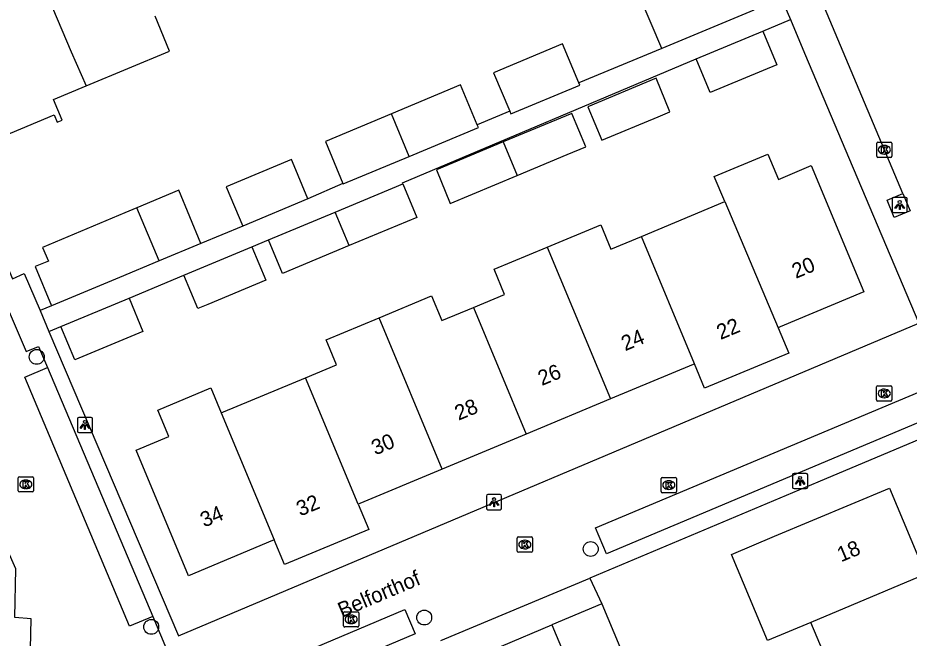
# Model space of a CAD drawing. Extents: x 157767 to 159171, y 387842 to 389425.
# Drawn here: x 158825.8 to 158884.5, y 388266.6 to 388307.4 of the extents above; entities that cross this region are included whole.
import ezdxf

# ---------------------------------------------------------------- set-up
doc = ezdxf.new("R2010")
doc.units = 0
for name, color, linetype in [('IMGEO_Boom', 7, 'Continuous'), ('IMGEO_Kolk', 7, 'Continuous'), ('IMGEO_Lichtpunt', 7, 'Continuous'), ('IMGEO_Openbare_ruimte_label', 7, 'Continuous'), ('IMGEO_Pand', 7, 'Continuous'), ('IMGEO_Pand_nummerreeks', 7, 'Continuous'), ('IMGEO_Rijbaan_lokaal_open', 7, 'Continuous'), ('IMGEO_Voetpad_open', 7, 'Continuous')]:
    doc.layers.add(name, color=color, linetype=linetype)

msp = doc.modelspace()

# ---------------------------------------------------------------- linework, layer by layer
at = {"layer": 'IMGEO_Boom'}
for centre in [(158827.043, 388285.107), (158863.512, 388272.465), (158852.549, 388267.954), (158834.577, 388267.338)]:
    msp.add_circle(centre, 0.489, dxfattribs=at)
at = {"layer": 'IMGEO_Kolk'}
for p, q in [((158882.341, 388298.311), (158882.341, 388299.163)), ((158882.416, 388299.237), (158883.268, 388299.237)), ((158882.829, 388299.017), (158882.854, 388299.017)), ((158883.342, 388299.163), (158883.342, 388298.311)), ((158882.852, 388298.457), (158882.827, 388298.457)), ((158883.268, 388298.237), (158882.416, 388298.237)), ((158882.332, 388282.275), (158882.332, 388283.127)), ((158882.407, 388283.201), (158883.259, 388283.201)), ((158883.333, 388283.127), (158883.333, 388282.275)), ((158882.82, 388282.981), (158882.845, 388282.981)), ((158883.259, 388282.201), (158882.407, 388282.201)), ((158882.843, 388282.421), (158882.818, 388282.421)), ((158825.903, 388277.218), (158826.755, 388277.218)), ((158868.223, 388277.17), (158869.075, 388277.17)), ((158825.828, 388276.292), (158825.828, 388277.144)), ((158826.316, 388276.998), (158826.341, 388276.998)), ((158826.829, 388277.144), (158826.829, 388276.292)), ((158868.148, 388276.244), (158868.148, 388277.096)), ((158868.636, 388276.95), (158868.661, 388276.95)), ((158869.149, 388277.096), (158869.149, 388276.244)), ((158826.755, 388276.218), (158825.903, 388276.218)), ((158826.339, 388276.438), (158826.314, 388276.438)), ((158869.075, 388276.17), (158868.223, 388276.17)), ((158868.659, 388276.39), (158868.634, 388276.39)), ((158858.671, 388272.33), (158858.671, 388273.182)), ((158858.746, 388273.256), (158859.598, 388273.256)), ((158859.672, 388273.182), (158859.672, 388272.33)), ((158859.182, 388272.476), (158859.157, 388272.476)), ((158859.159, 388273.036), (158859.184, 388273.036)), ((158859.598, 388272.256), (158858.746, 388272.256)), ((158847.241, 388267.405), (158847.241, 388268.257)), ((158847.316, 388268.331), (158848.168, 388268.331)), ((158847.729, 388268.111), (158847.754, 388268.111)), ((158848.242, 388268.257), (158848.242, 388267.405)), ((158848.168, 388267.331), (158847.316, 388267.331)), ((158847.752, 388267.551), (158847.727, 388267.551))]:
    msp.add_line(p, q, dxfattribs=at)
for points in [[(158882.341, 388298.311), (158882.341, 388299.163)], [(158882.416, 388299.237), (158883.268, 388299.237)], [(158882.662, 388298.937), (158882.785, 388298.937), (158882.785, 388298.786), (158882.915, 388298.937), (158883.079, 388298.937), (158882.933, 388298.786), (158883.086, 388298.537), (158882.934, 388298.537), (158882.849, 388298.701), (158882.785, 388298.634), (158882.785, 388298.537), (158882.662, 388298.537), (158882.662, 388298.937)], [(158883.342, 388299.163), (158883.342, 388298.311)], [(158883.268, 388298.237), (158882.416, 388298.237)], [(158882.332, 388282.275), (158882.332, 388283.127)], [(158882.407, 388283.201), (158883.259, 388283.201)], [(158883.333, 388283.127), (158883.333, 388282.275)], [(158882.653, 388282.901), (158882.776, 388282.901), (158882.776, 388282.75), (158882.906, 388282.901), (158883.07, 388282.901), (158882.924, 388282.75), (158883.077, 388282.501), (158882.925, 388282.501), (158882.84, 388282.665), (158882.776, 388282.598), (158882.776, 388282.501), (158882.653, 388282.501), (158882.653, 388282.901)], [(158883.259, 388282.201), (158882.407, 388282.201)], [(158825.903, 388277.218), (158826.755, 388277.218)], [(158868.223, 388277.17), (158869.075, 388277.17)], [(158825.828, 388276.292), (158825.828, 388277.144)], [(158826.149, 388276.918), (158826.272, 388276.918), (158826.272, 388276.767), (158826.402, 388276.918), (158826.566, 388276.918), (158826.42, 388276.767), (158826.573, 388276.518), (158826.421, 388276.518), (158826.336, 388276.682), (158826.272, 388276.615), (158826.272, 388276.518), (158826.149, 388276.518), (158826.149, 388276.918)], [(158826.829, 388277.144), (158826.829, 388276.292)], [(158868.148, 388276.244), (158868.148, 388277.096)], [(158868.469, 388276.87), (158868.592, 388276.87), (158868.592, 388276.719), (158868.722, 388276.87), (158868.886, 388276.87), (158868.74, 388276.719), (158868.893, 388276.47), (158868.741, 388276.47), (158868.656, 388276.634), (158868.592, 388276.567), (158868.592, 388276.47), (158868.469, 388276.47), (158868.469, 388276.87)], [(158869.149, 388277.096), (158869.149, 388276.244)], [(158826.755, 388276.218), (158825.903, 388276.218)], [(158869.075, 388276.17), (158868.223, 388276.17)], [(158858.671, 388272.33), (158858.671, 388273.182)], [(158858.746, 388273.256), (158859.598, 388273.256)], [(158859.672, 388273.182), (158859.672, 388272.33)], [(158858.992, 388272.956), (158859.115, 388272.956), (158859.115, 388272.805), (158859.245, 388272.956), (158859.409, 388272.956), (158859.263, 388272.805), (158859.416, 388272.556), (158859.264, 388272.556), (158859.179, 388272.72), (158859.115, 388272.653), (158859.115, 388272.556), (158858.992, 388272.556), (158858.992, 388272.956)], [(158859.598, 388272.256), (158858.746, 388272.256)], [(158847.241, 388267.405), (158847.241, 388268.257)], [(158847.316, 388268.331), (158848.168, 388268.331)], [(158847.562, 388268.031), (158847.685, 388268.031), (158847.685, 388267.88), (158847.815, 388268.031), (158847.979, 388268.031), (158847.833, 388267.88), (158847.986, 388267.631), (158847.834, 388267.631), (158847.749, 388267.795), (158847.685, 388267.728), (158847.685, 388267.631), (158847.562, 388267.631), (158847.562, 388268.031)], [(158848.242, 388268.257), (158848.242, 388267.405)], [(158848.168, 388267.331), (158847.316, 388267.331)]]:
    msp.add_lwpolyline(points, dxfattribs=at)
for centre, start, end in [((158882.418, 388299.161), 91.55205, 178.44795), ((158882.418, 388299.161), 91.55205, 178.44795), ((158883.266, 388299.161), 1.55205, 88.44795), ((158883.266, 388299.161), 1.55205, 88.44795), ((158882.418, 388298.313), 181.55205, 268.44795), ((158882.418, 388298.313), 181.55205, 268.44795), ((158883.266, 388298.313), 271.55205, 358.44795), ((158883.266, 388298.313), 271.55205, 358.44795), ((158882.409, 388283.125), 91.55205, 178.44795), ((158882.409, 388283.125), 91.55205, 178.44795), ((158883.257, 388283.125), 1.55205, 88.44795), ((158883.257, 388283.125), 1.55205, 88.44795), ((158882.409, 388282.277), 181.55205, 268.44795), ((158882.409, 388282.277), 181.55205, 268.44795), ((158883.257, 388282.277), 271.55205, 358.44795), ((158883.257, 388282.277), 271.55205, 358.44795), ((158825.905, 388277.142), 91.55205, 178.44795), ((158825.905, 388277.142), 91.55205, 178.44795), ((158826.753, 388277.142), 1.55205, 88.44795), ((158826.753, 388277.142), 1.55205, 88.44795), ((158868.225, 388277.094), 91.55205, 178.44795), ((158868.225, 388277.094), 91.55205, 178.44795), ((158869.073, 388277.094), 1.55205, 88.44795), ((158869.073, 388277.094), 1.55205, 88.44795), ((158825.905, 388276.294), 181.55205, 268.44795), ((158825.905, 388276.294), 181.55205, 268.44795), ((158826.753, 388276.294), 271.55205, 358.44795), ((158826.753, 388276.294), 271.55205, 358.44795), ((158868.225, 388276.246), 181.55205, 268.44795), ((158868.225, 388276.246), 181.55205, 268.44795), ((158869.073, 388276.246), 271.55205, 358.44795), ((158869.073, 388276.246), 271.55205, 358.44795), ((158858.748, 388273.18), 91.55205, 178.44795), ((158858.748, 388273.18), 91.55205, 178.44795), ((158859.596, 388273.18), 1.55205, 88.44795), ((158859.596, 388273.18), 1.55205, 88.44795), ((158858.748, 388272.332), 181.55205, 268.44795), ((158858.748, 388272.332), 181.55205, 268.44795), ((158859.596, 388272.332), 271.55205, 358.44795), ((158859.596, 388272.332), 271.55205, 358.44795), ((158847.318, 388268.255), 91.55205, 178.44795), ((158847.318, 388268.255), 91.55205, 178.44795), ((158848.166, 388268.255), 1.55205, 88.44795), ((158848.166, 388268.255), 1.55205, 88.44795), ((158847.318, 388267.407), 181.55205, 268.44795), ((158847.318, 388267.407), 181.55205, 268.44795), ((158848.166, 388267.407), 271.55205, 358.44795), ((158848.166, 388267.407), 271.55205, 358.44795)]:
    msp.add_arc(centre, 0.0765, start, end, dxfattribs=at)
for centre, major_axis, ratio, start_param, end_param in [((158882.828, 388298.737), (-0.387, 0.002), 0.722429, 4.712389, 7.853982), ((158882.853, 388298.737), (-0.39, 0.002), 0.717154, 1.570796, 4.712389), ((158882.819, 388282.701), (-0.387, 0.002), 0.722429, 4.712389, 7.853982), ((158882.844, 388282.701), (-0.39, 0.002), 0.717154, 1.570796, 4.712389), ((158826.315, 388276.718), (-0.387, 0.002), 0.722429, 4.712389, 7.853982), ((158826.34, 388276.718), (-0.39, 0.002), 0.717154, 1.570796, 4.712389), ((158868.635, 388276.67), (-0.387, 0.002), 0.722429, 4.712389, 7.853982), ((158868.66, 388276.67), (-0.39, 0.002), 0.717154, 1.570796, 4.712389), ((158859.158, 388272.756), (-0.387, 0.002), 0.722429, 4.712389, 7.853982), ((158859.183, 388272.756), (-0.39, 0.002), 0.717154, 1.570796, 4.712389), ((158847.728, 388267.831), (-0.387, 0.002), 0.722429, 4.712389, 7.853982), ((158847.753, 388267.831), (-0.39, 0.002), 0.717154, 1.570796, 4.712389)]:
    msp.add_ellipse(centre, major_axis=major_axis, ratio=ratio, start_param=start_param, end_param=end_param, dxfattribs=at)
at = {"layer": 'IMGEO_Lichtpunt'}
for p, q in [((158883.352, 388295.502), (158883.352, 388294.695)), ((158883.352, 388295.502), (158883.352, 388294.695)), ((158884.254, 388295.597), (158883.446, 388295.597)), ((158884.254, 388295.597), (158883.446, 388295.597)), ((158884.348, 388294.695), (158884.348, 388295.502)), ((158884.348, 388294.695), (158884.348, 388295.502)), ((158883.446, 388294.601), (158884.254, 388294.601)), ((158883.446, 388294.601), (158884.254, 388294.601)), ((158829.719, 388281.029), (158829.719, 388280.222)), ((158829.719, 388281.029), (158829.719, 388280.222)), ((158830.621, 388281.124), (158829.813, 388281.124)), ((158830.621, 388281.124), (158829.813, 388281.124)), ((158830.715, 388280.222), (158830.715, 388281.029)), ((158830.715, 388280.222), (158830.715, 388281.029)), ((158829.813, 388280.128), (158830.621, 388280.128)), ((158829.813, 388280.128), (158830.621, 388280.128)), ((158876.798, 388277.346), (158876.798, 388276.539)), ((158876.798, 388277.346), (158876.798, 388276.539)), ((158877.7, 388277.441), (158876.892, 388277.441)), ((158877.7, 388277.441), (158876.892, 388277.441)), ((158877.794, 388276.539), (158877.794, 388277.346)), ((158877.794, 388276.539), (158877.794, 388277.346)), ((158857.553, 388276.046), (158856.745, 388276.046)), ((158857.553, 388276.046), (158856.745, 388276.046)), ((158876.892, 388276.445), (158877.7, 388276.445)), ((158876.892, 388276.445), (158877.7, 388276.445)), ((158856.651, 388275.951), (158856.651, 388275.144)), ((158856.651, 388275.951), (158856.651, 388275.144)), ((158857.647, 388275.144), (158857.647, 388275.951)), ((158857.647, 388275.144), (158857.647, 388275.951)), ((158856.745, 388275.05), (158857.553, 388275.05)), ((158856.745, 388275.05), (158857.553, 388275.05))]:
    msp.add_line(p, q, dxfattribs=at)
for points in [[(158883.726, 388295.166), (158883.765, 388295.138), (158883.577, 388294.876), (158883.539, 388294.903), (158883.726, 388295.166)], [(158883.828, 388295.118), (158883.875, 388295.118), (158883.875, 388294.796), (158883.828, 388294.796), (158883.828, 388295.118)], [(158883.938, 388295.138), (158883.976, 388295.165), (158884.163, 388294.903), (158884.124, 388294.875), (158883.938, 388295.138)], [(158830.093, 388280.693), (158830.132, 388280.665), (158829.944, 388280.403), (158829.906, 388280.43), (158830.093, 388280.693)], [(158830.305, 388280.665), (158830.343, 388280.692), (158830.53, 388280.43), (158830.491, 388280.402), (158830.305, 388280.665)], [(158830.195, 388280.645), (158830.242, 388280.645), (158830.242, 388280.323), (158830.195, 388280.323), (158830.195, 388280.645)], [(158877.172, 388277.01), (158877.211, 388276.982), (158877.023, 388276.72), (158876.985, 388276.747), (158877.172, 388277.01)], [(158877.274, 388276.962), (158877.321, 388276.962), (158877.321, 388276.64), (158877.274, 388276.64), (158877.274, 388276.962)], [(158877.384, 388276.982), (158877.422, 388277.009), (158877.609, 388276.747), (158877.57, 388276.719), (158877.384, 388276.982)], [(158857.025, 388275.615), (158857.064, 388275.587), (158856.876, 388275.325), (158856.838, 388275.352), (158857.025, 388275.615)], [(158857.127, 388275.567), (158857.174, 388275.567), (158857.174, 388275.245), (158857.127, 388275.245), (158857.127, 388275.567)], [(158857.237, 388275.587), (158857.275, 388275.614), (158857.462, 388275.352), (158857.423, 388275.324), (158857.237, 388275.587)]]:
    msp.add_lwpolyline(points, dxfattribs=at)
for centre in [(158883.851, 388295.3), (158830.218, 388280.827), (158877.297, 388277.144), (158857.15, 388275.749)]:
    msp.add_circle(centre, 0.0994, dxfattribs=at)
for centre, start, end in [((158883.446, 388295.502), 90, 180), ((158883.446, 388295.502), 90, 180), ((158884.254, 388295.502), 0, 90), ((158884.254, 388295.502), 0, 90), ((158883.446, 388294.695), 180, 270), ((158883.446, 388294.695), 180, 270), ((158884.254, 388294.695), 270, 0), ((158884.254, 388294.695), 270, 360), ((158829.813, 388281.029), 90, 180), ((158829.813, 388281.029), 90, 180), ((158830.621, 388281.029), 0, 90), ((158830.621, 388281.029), 0, 90), ((158829.813, 388280.222), 180, 270), ((158829.813, 388280.222), 180, 270), ((158830.621, 388280.222), 270, 0), ((158830.621, 388280.222), 270, 360), ((158876.892, 388277.346), 90, 180), ((158876.892, 388277.346), 90, 180), ((158877.7, 388277.346), 0, 90), ((158877.7, 388277.346), 0, 90), ((158856.745, 388275.951), 90, 180), ((158856.745, 388275.951), 90, 180), ((158857.553, 388275.951), 0, 90), ((158857.553, 388275.951), 0, 90), ((158876.892, 388276.539), 180, 270), ((158876.892, 388276.539), 180, 270), ((158877.7, 388276.539), 270, 0), ((158877.7, 388276.539), 270, 360), ((158856.745, 388275.144), 180, 270), ((158856.745, 388275.144), 180, 270), ((158857.553, 388275.144), 270, 0), ((158857.553, 388275.144), 270, 360)]:
    msp.add_arc(centre, 0.0946, start, end, dxfattribs=at)
at = {"layer": 'IMGEO_Pand'}
for points in [[(158825.434, 388314.375), (158826.006, 388313.02), (158829.312, 388305.178), (158830.288, 388302.937)], [(158868.182, 388305.399), (158866.732, 388308.875)], [(158874.241, 388307.926), (158868.182, 388305.399)], [(158830.288, 388302.937), (158835.79, 388305.232), (158834.834, 388307.527)], [(158870.451, 388304.711), (158874.832, 388306.538)], [(158874.832, 388306.538), (158875.753, 388304.331), (158871.372, 388302.504), (158870.451, 388304.711)], [(158862.721, 388303.143), (158861.653, 388305.703), (158857.115, 388303.809), (158858.177, 388301.266)], [(158856.039, 388300.383), (158854.948, 388302.999), (158850.396, 388301.098)], [(158858.177, 388301.266), (158858.248, 388301.096), (158862.785, 388302.99), (158862.721, 388303.143)], [(158868.727, 388301.241), (158867.809, 388303.444), (158863.319, 388301.571), (158864.238, 388299.368), (158867.941, 388300.913), (158868.727, 388301.241)], [(158822.205, 388297.963), (158822.465, 388298.071), (158822.264, 388298.552), (158828.196, 388301.026), (158828.396, 388300.545), (158828.71, 388300.676), (158828.141, 388302.041), (158830.288, 388302.937)], [(158850.396, 388301.098), (158846.047, 388299.283), (158847.199, 388296.524)], [(158851.563, 388298.301), (158850.396, 388301.098)], [(158858.673, 388297.047), (158861.967, 388298.421), (158863.179, 388298.927), (158862.261, 388301.13), (158857.754, 388299.25)], [(158851.563, 388298.301), (158856.115, 388300.202), (158856.039, 388300.383)], [(158857.754, 388299.25), (158853.35, 388297.413), (158854.269, 388295.21), (158858.673, 388297.047)], [(158857.754, 388299.25), (158858.673, 388297.047)], [(158847.199, 388296.524), (158847.215, 388296.486), (158851.563, 388298.301)], [(158872.339, 388295.326), (158871.647, 388296.985), (158875.174, 388298.456), (158875.868, 388296.79), (158878.031, 388297.692), (158881.498, 388289.378), (158875.976, 388287.075), (158875.845, 388287.02)], [(158844.894, 388295.509), (158843.877, 388297.945), (158843.816, 388298.093), (158839.522, 388296.299), (158840.601, 388293.719)], [(158837.852, 388292.572), (158836.387, 388296.07), (158833.637, 388294.918)], [(158846.682, 388294.632), (158851.138, 388296.49)], [(158851.138, 388296.49), (158852.057, 388294.288), (158847.6, 388292.429)], [(158844.894, 388295.509), (158840.601, 388293.719)], [(158833.637, 388294.918), (158832.843, 388294.586), (158827.42, 388292.313), (158827.817, 388291.412), (158826.947, 388291.049), (158828.022, 388288.472)], [(158835.109, 388291.428), (158833.637, 388294.918)], [(158866.846, 388293.035), (158872.339, 388295.326)], [(158872.339, 388295.326), (158875.845, 388287.02)], [(158842.3, 388292.804), (158846.682, 388294.632)], [(158847.6, 388292.429), (158846.682, 388294.632)], [(158860.642, 388292.325), (158864.177, 388293.799), (158864.844, 388292.2), (158866.846, 388293.035)], [(158870.344, 388284.649), (158866.846, 388293.035)], [(158837.852, 388292.572), (158835.109, 388291.428)], [(158847.6, 388292.429), (158843.219, 388290.601), (158842.3, 388292.804)], [(158836.737, 388290.484), (158841.206, 388292.348)], [(158841.206, 388292.348), (158842.125, 388290.145), (158838.296, 388288.548), (158837.656, 388288.281), (158836.737, 388290.484)], [(158855.794, 388288.366), (158857.838, 388289.219), (158857.15, 388290.868), (158860.642, 388292.325)], [(158860.642, 388292.325), (158864.806, 388282.34)], [(158835.109, 388291.428), (158832.496, 388290.338), (158828.022, 388288.472)], [(158828.639, 388287.106), (158833.12, 388288.975)], [(158833.12, 388288.975), (158834.038, 388286.772), (158829.557, 388284.903), (158828.639, 388287.106)], [(158849.579, 388287.684), (158853.029, 388289.123), (158853.708, 388287.496), (158855.794, 388288.366)], [(158855.794, 388288.366), (158859.27, 388280.031)], [(158844.729, 388283.73), (158846.783, 388284.587), (158846.097, 388286.231), (158849.579, 388287.684)], [(158853.733, 388277.722), (158849.579, 388287.684)], [(158875.845, 388287.02), (158876.547, 388285.358), (158871.011, 388283.05), (158870.344, 388284.649)], [(158870.344, 388284.649), (158870.247, 388284.609), (158864.806, 388282.34)], [(158839.193, 388281.421), (158839.337, 388281.481), (158844.729, 388283.73)], [(158848.198, 388275.413), (158844.729, 388283.73)], [(158842.678, 388273.063), (158842.562, 388273.015), (158837.03, 388270.708), (158833.581, 388278.978), (158835.735, 388279.877), (158835.014, 388281.606), (158838.508, 388283.063), (158839.193, 388281.421)], [(158864.806, 388282.34), (158859.27, 388280.031)], [(158839.193, 388281.421), (158842.678, 388273.063)], [(158859.27, 388280.031), (158853.733, 388277.722)], [(158853.733, 388277.722), (158848.319, 388275.464), (158848.198, 388275.413)], [(158877.999, 388267.633), (158875.157, 388266.438), (158872.774, 388272.108), (158875.616, 388273.303), (158883.168, 388276.477), (158885.485, 388270.963), (158885.55, 388270.808)], [(158848.198, 388275.413), (158848.894, 388273.744), (158843.357, 388271.435), (158842.678, 388273.063)], [(158885.55, 388270.808), (158877.999, 388267.633)], [(158864.235, 388268.849), (158860.95, 388267.468)], [(158864.235, 388268.849), (158866.723, 388262.929)], [(158860.95, 388267.468), (158863.469, 388261.474)], [(158880.316, 388262.12), (158877.999, 388267.633)]]:
    msp.add_lwpolyline(points, dxfattribs=at)
at = {"layer": 'IMGEO_Rijbaan_lokaal_open'}
for points in [[(158884.057, 388295.857), (158874.805, 388317.855)], [(158826.514, 388261.004), (158826.676, 388267.862), (158825.607, 388267.947), (158825.672, 388271.166), (158823.789, 388275.362), (158824.936, 388275.886), (158815.945, 388297.241), (158814.859, 388296.766), (158809.53, 388309.25)], [(158884.057, 388295.857), (158884.536, 388294.722)], [(158824.095, 388290.678), (158826.358, 388285.451), (158827.159, 388285.798), (158827.755, 388284.417)], [(158834.676, 388268.017), (158833.158, 388267.39), (158826.249, 388283.765), (158827.755, 388284.417)], [(158853.652, 388266.446), (158863.455, 388270.549)], [(158863.455, 388270.549), (158864.235, 388268.849)], [(158834.676, 388268.017), (158835.689, 388265.616), (158836.187, 388265.826), (158837.527, 388262.671)], [(158857.636, 388266.078), (158860.95, 388267.468)]]:
    msp.add_lwpolyline(points, dxfattribs=at)
at = {"layer": 'IMGEO_Voetpad_open'}
for points in [[(158876.076, 388308.691), (158876.66, 388307.31)], [(158874.832, 388306.538), (158876.66, 388307.31)], [(158876.66, 388307.31), (158877.594, 388305.099), (158880.791, 388297.534), (158885.107, 388287.319)], [(158868.182, 388305.399), (158862.721, 388303.143)], [(158851.138, 388296.49), (158851.112, 388296.551), (158870.451, 388304.711)], [(158858.177, 388301.266), (158856.039, 388300.383)], [(158822.205, 388297.963), (158825.439, 388290.249), (158826.224, 388290.588), (158827.262, 388288.149)], [(158847.199, 388296.524), (158844.894, 388295.509)], [(158884.536, 388294.722), (158883.493, 388294.285), (158883.017, 388295.422), (158884.057, 388295.857)], [(158840.601, 388293.719), (158837.852, 388292.572)], [(158841.206, 388292.348), (158842.3, 388292.804)], [(158833.12, 388288.975), (158836.737, 388290.484)], [(158828.022, 388288.472), (158827.262, 388288.149)], [(158827.262, 388288.149), (158827.849, 388286.77)], [(158827.849, 388286.77), (158836.369, 388266.746), (158885.107, 388287.319)], [(158827.849, 388286.77), (158828.639, 388287.106)], [(158827.755, 388284.417), (158834.676, 388268.017)], [(158885.579, 388282.992), (158886.296, 388281.29), (158864.546, 388272.144), (158863.83, 388273.847), (158885.579, 388282.992)], [(158887.788, 388280.782), (158878.453, 388276.856), (158863.455, 388270.549)], [(158837.527, 388262.671), (158851.264, 388268.485), (158851.944, 388266.878), (158837.013, 388260.559), (158836.578, 388261.574)]]:
    msp.add_lwpolyline(points, dxfattribs=at)

# ---------------------------------------------------------------- texts
at = {"layer": 'IMGEO_Openbare_ruimte_label'}
msp.add_text('Belforthof', height=1, rotation=22.95036, dxfattribs=at).set_placement((158847.126, 388267.932))
at = {"layer": 'IMGEO_Pand_nummerreeks'}
for s, rotation, p in [('20', 22.63756, (158877.007, 388290.236)), ('22', 22.63756, (158872.057, 388286.216)), ('24', 22.63756, (158865.773, 388285.473)), ('26', 22.63842, (158860.291, 388283.187)), ('28', 22.63842, (158854.812, 388280.903)), ('30', 22.63756, (158849.33, 388278.617)), ('32', 22.6261, (158844.391, 388274.597)), ('34', 22.63756, (158838.063, 388273.869)), ('18', 22.79799, (158879.989, 388271.583))]:
    msp.add_text(s, height=1, rotation=rotation, dxfattribs=at).set_placement(p)

doc.saveas('drawing.dxf')
